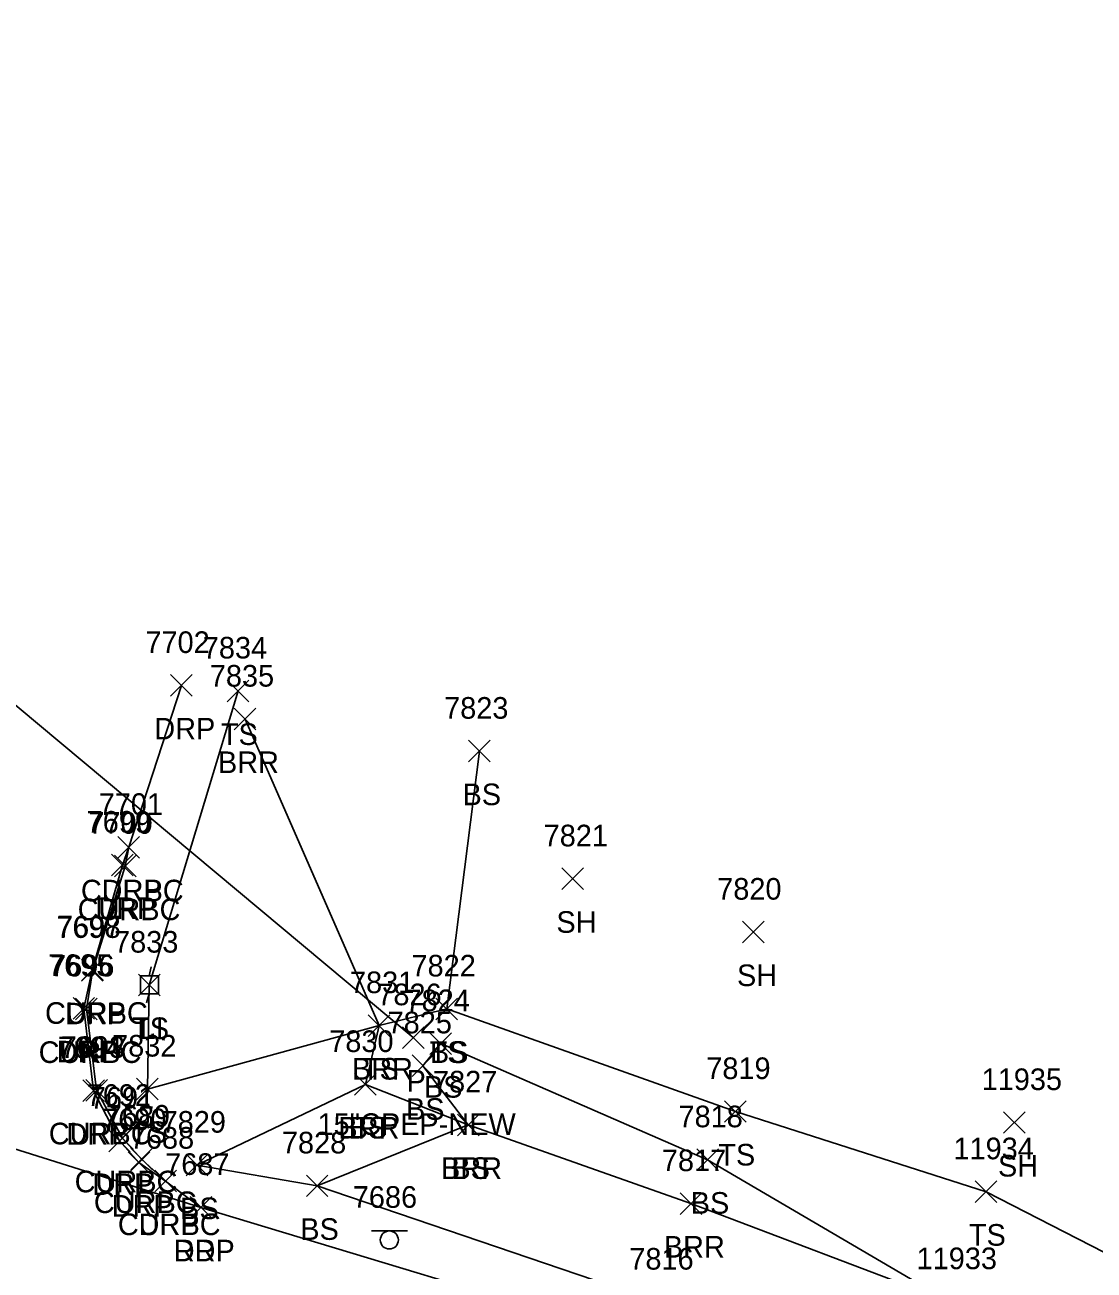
# Model space of a CAD drawing. Extents: x 1462089 to 1464015, y 730534 to 736144.
# Drawn here: x 1463190.8 to 1463289.7, y 732299.6 to 732414.8 of the extents above; entities that cross this region are included whole.
import ezdxf

# ---------------------------------------------------------------- set-up
doc = ezdxf.new("R2010")
doc.units = 0
for name, color, linetype in [('D_A', 7, 'Continuous'), ('D_C', 7, 'Continuous'), ('D_I', 7, 'Continuous'), ('D_TIC', 7, 'Continuous'), ('DCP', 7, 'Continuous'), ('L_A', 7, 'Continuous'), ('L_I', 7, 'Continuous'), ('L_TIC', 7, 'Continuous'), ('LABL', 7, 'Continuous'), ('LELB', 7, 'Continuous'), ('P_A', 7, 'Continuous'), ('P_I', 7, 'Continuous'), ('P_TIC', 7, 'Continuous'), ('PET', 7, 'Continuous'), ('R_A', 7, 'Continuous'), ('R_I', 7, 'Continuous'), ('R_TIC', 7, 'Continuous'), ('RC', 7, 'Continuous'), ('RDP', 7, 'Continuous'), ('S_I', 7, 'Continuous'), ('SSGN', 7, 'Continuous'), ('U_A', 7, 'Continuous'), ('U_I', 7, 'Continuous'), ('ULP', 7, 'Continuous')]:
    doc.layers.add(name, color=color, linetype=linetype)

msp = doc.modelspace()

# ---------------------------------------------------------------- linework, layer by layer
at = {"layer": 'D_TIC'}
for points in [[(1463225.69, 732320.06), (1463227.69, 732322.06)], [(1463227.69, 732320.06), (1463225.69, 732322.06)]]:
    msp.add_lwpolyline(points, dxfattribs=at)
at = {"layer": 'DCP'}
msp.add_lwpolyline([(1463179.87, 732360.19), (1463226.69, 732321.06)], dxfattribs=at)
at = {"layer": 'L_TIC'}
for points in [[(1463209.48, 732352.14), (1463211.48, 732354.14)], [(1463211.48, 732352.14), (1463209.48, 732354.14)], [(1463210.13, 732349.54), (1463212.13, 732351.54)], [(1463212.13, 732349.54), (1463210.13, 732351.54)], [(1463231.81, 732346.57), (1463233.81, 732348.57)], [(1463233.81, 732346.57), (1463231.81, 732348.57)], [(1463240.45, 732334.76), (1463242.45, 732336.76)], [(1463242.45, 732334.76), (1463240.45, 732336.76)], [(1463257.16, 732329.83), (1463259.16, 732331.83)], [(1463259.16, 732329.83), (1463257.16, 732331.83)], [(1463201.27, 732324.93), (1463203.27, 732326.93)], [(1463203.27, 732324.93), (1463201.27, 732326.93)], [(1463228.79, 732322.72), (1463230.79, 732324.72)], [(1463230.79, 732322.72), (1463228.79, 732324.72)], [(1463228.79, 732322.72), (1463230.79, 732324.72)], [(1463230.79, 732322.72), (1463228.79, 732324.72)], [(1463222.53, 732321.18), (1463224.53, 732323.18)], [(1463224.53, 732321.18), (1463222.53, 732323.18)], [(1463222.53, 732321.18), (1463224.53, 732323.18)], [(1463224.53, 732321.18), (1463222.53, 732323.18)], [(1463228.24, 732319.51), (1463230.24, 732321.51)], [(1463230.24, 732319.51), (1463228.24, 732321.51)], [(1463226.58, 732317.46), (1463228.58, 732319.46)], [(1463228.58, 732317.46), (1463226.58, 732319.46)], [(1463201.09, 732315.31), (1463203.09, 732317.31)], [(1463203.09, 732315.31), (1463201.09, 732317.31)], [(1463221.27, 732315.73), (1463223.27, 732317.73)], [(1463223.27, 732315.73), (1463221.27, 732317.73)], [(1463221.27, 732315.73), (1463223.27, 732317.73)], [(1463223.27, 732315.73), (1463221.27, 732317.73)], [(1463255.51, 732313.23), (1463257.51, 732315.23)], [(1463257.51, 732313.23), (1463255.51, 732315.23)], [(1463230.78, 732311.99), (1463232.78, 732313.99)], [(1463232.78, 732311.99), (1463230.78, 732313.99)], [(1463230.78, 732311.99), (1463232.78, 732313.99)], [(1463232.78, 732311.99), (1463230.78, 732313.99)], [(1463281.31, 732312.21), (1463283.31, 732314.21)], [(1463283.31, 732312.21), (1463281.31, 732314.21)], [(1463205.68, 732308.27), (1463207.68, 732310.27)], [(1463207.68, 732308.27), (1463205.68, 732310.27)], [(1463252.93, 732308.77), (1463254.93, 732310.77)], [(1463254.93, 732308.77), (1463252.93, 732310.77)], [(1463252.93, 732308.77), (1463254.93, 732310.77)], [(1463254.93, 732308.77), (1463252.93, 732310.77)], [(1463216.8, 732306.35), (1463218.8, 732308.35)], [(1463218.8, 732306.35), (1463216.8, 732308.35)], [(1463216.8, 732306.35), (1463218.8, 732308.35)], [(1463218.8, 732306.35), (1463216.8, 732308.35)], [(1463278.7, 732305.81), (1463280.7, 732307.81)], [(1463280.7, 732305.81), (1463278.7, 732307.81)], [(1463251.39, 732304.71), (1463253.39, 732306.71)], [(1463253.39, 732304.71), (1463251.39, 732306.71)]]:
    msp.add_lwpolyline(points, dxfattribs=at)
at = {"layer": 'LABL'}
for points in [[(1463252.39, 732305.71), (1463231.78, 732312.99), (1463222.27, 732316.73), (1463223.53, 732322.18), (1463211.13, 732350.54)], [(1463276.29, 732296.64), (1463252.39, 732305.71)]]:
    msp.add_lwpolyline(points, dxfattribs=at)
at = {"layer": 'LELB'}
for points in [[(1463256.51, 732314.23), (1463229.79, 732323.72), (1463223.53, 732322.18), (1463202.09, 732316.31), (1463202.27, 732325.93), (1463210.48, 732353.14)], [(1463229.79, 732323.72), (1463232.81, 732347.57)], [(1463253.93, 732309.77), (1463229.24, 732320.51), (1463227.58, 732318.46), (1463231.78, 732312.99), (1463217.8, 732307.35)], [(1463249.44, 732296.6), (1463217.8, 732307.35), (1463206.68, 732309.27), (1463222.27, 732316.73)], [(1463279.7, 732306.81), (1463256.51, 732314.23)], [(1463353.45, 732314.41), (1463349.56, 732300.06), (1463340.15, 732287.27), (1463315.35, 732290.47), (1463296.66, 732298.11), (1463279.7, 732306.81)], [(1463253.93, 732309.77), (1463276.29, 732296.64)]]:
    msp.add_lwpolyline(points, dxfattribs=at)
at = {"layer": 'P_TIC'}
for points in [[(1463206.04, 732304.36), (1463208.04, 732306.36)], [(1463208.04, 732304.36), (1463206.04, 732306.36)]]:
    msp.add_lwpolyline(points, dxfattribs=at)
at = {"layer": 'PET'}
msp.add_lwpolyline([(1463248.71, 732292.76), (1463207.04, 732305.36), (1463157.64, 732320.88), (1463131.51, 732329.21), (1463121.2, 732334.52), (1463109.68, 732338.27), (1463089.21, 732351.17), (1463065.03, 732361.6), (1463040.12, 732369.52), (1463014.24, 732378.04), (1462978.66, 732388.65), (1462951.78, 732398.27), (1462946.13, 732402.08), (1462942.4, 732410.17), (1462941.67, 732414.76)], dxfattribs=at)
at = {"layer": 'R_TIC'}
for points in [[(1463204.24, 732352.65), (1463206.24, 732354.65)], [(1463206.24, 732352.65), (1463204.24, 732354.65)], [(1463199.36, 732337.67), (1463201.36, 732339.67)], [(1463201.36, 732337.67), (1463199.36, 732339.67)], [(1463199.36, 732337.67), (1463201.36, 732339.67)], [(1463201.36, 732337.67), (1463199.36, 732339.67)], [(1463198.78, 732336.03), (1463200.78, 732338.03)], [(1463200.78, 732336.03), (1463198.78, 732338.03)], [(1463199.05, 732335.93), (1463201.05, 732337.93)], [(1463201.05, 732335.93), (1463199.05, 732337.93)], [(1463196.03, 732326.34), (1463198.03, 732328.34)], [(1463198.03, 732326.34), (1463196.03, 732328.34)], [(1463195.98, 732326.29), (1463197.98, 732328.29)], [(1463197.98, 732326.29), (1463195.98, 732328.29)], [(1463195.21, 732322.77), (1463197.21, 732324.77)], [(1463197.21, 732322.77), (1463195.21, 732324.77)], [(1463195.45, 732322.72), (1463197.45, 732324.72)], [(1463197.45, 732322.72), (1463195.45, 732324.72)], [(1463196.11, 732315.15), (1463198.11, 732317.15)], [(1463198.11, 732315.15), (1463196.11, 732317.15)], [(1463196.39, 732315.19), (1463198.39, 732317.19)], [(1463198.39, 732315.19), (1463196.39, 732317.19)], [(1463198.51, 732310.5), (1463200.51, 732312.5)], [(1463200.51, 732310.5), (1463198.51, 732312.5)], [(1463198.78, 732310.75), (1463200.78, 732312.75)], [(1463200.78, 732310.75), (1463198.78, 732312.75)], [(1463200.31, 732308.5), (1463202.31, 732310.5)], [(1463202.31, 732308.5), (1463200.31, 732310.5)], [(1463200.55, 732308.83), (1463202.55, 732310.83)], [(1463202.55, 732308.83), (1463200.55, 732310.83)], [(1463202.78, 732306.79), (1463204.78, 732308.79)], [(1463204.78, 732306.79), (1463202.78, 732308.79)], [(1463202.78, 732306.79), (1463204.78, 732308.79)], [(1463204.78, 732306.79), (1463202.78, 732308.79)], [(1463206.04, 732304.36), (1463208.04, 732306.36)], [(1463208.04, 732304.36), (1463206.04, 732306.36)]]:
    msp.add_lwpolyline(points, dxfattribs=at)
at = {"layer": 'RC'}
msp.add_lwpolyline([(1463203.78, 732307.79), (1463201.55, 732309.83), (1463199.78, 732311.75), (1463197.39, 732316.19), (1463196.45, 732323.72), (1463197.03, 732327.34), (1463200.05, 732336.93), (1463200.36, 732338.67)], dxfattribs=at)
at = {"layer": 'RDP'}
msp.add_lwpolyline([(1463207.04, 732305.36), (1463203.78, 732307.79), (1463201.31, 732309.5), (1463199.51, 732311.5), (1463197.11, 732316.15), (1463196.21, 732323.77), (1463196.98, 732327.29), (1463199.78, 732337.03), (1463200.36, 732338.67), (1463205.24, 732353.65)], dxfattribs=at)
at = {"layer": 'SSGN'}
for p, q in [((1463222.83, 732303.18), (1463226.16, 732303.18)), ((1463224.48, 732302.34), (1463224.48, 732302.34))]:
    msp.add_line(p, q, dxfattribs=at)
msp.add_circle((1463224.48, 732302.34), 0.833, dxfattribs=at)
at = {"layer": 'ULP'}
for p, q in [((1463202.44, 732327.6), (1463202.27, 732326.77)), ((1463201.44, 732325.1), (1463201.44, 732326.77)), ((1463201.44, 732326.77), (1463203.11, 732326.77)), ((1463203.11, 732326.77), (1463203.11, 732325.1)), ((1463203.11, 732325.1), (1463201.44, 732325.1)), ((1463202.02, 732324.27), (1463202.27, 732325.1)), ((1463202.27, 732325.93), (1463202.27, 732325.93))]:
    msp.add_line(p, q, dxfattribs=at)

# ---------------------------------------------------------------- texts
at = {"layer": 'D_A'}
msp.add_text('P', height=2, dxfattribs=at).set_placement((1463226.07, 732316.06))
at = {"layer": 'D_C'}
msp.add_text('15"CPEP-NEW', height=2, dxfattribs=at).set_placement((1463217.84, 732312.06))
at = {"layer": 'D_I'}
msp.add_text('7826', height=2, dxfattribs=at).set_placement((1463223.37, 732324.06))
at = {"layer": 'L_A'}
for s, p in [('TS', (1463208.89, 732348.14)), ('BRR', (1463208.62, 732345.54)), ('BS', (1463231.25, 732342.57)), ('SH', (1463239.94, 732330.76)), ('SH', (1463256.65, 732325.83)), ('TS', (1463200.68, 732320.93)), ('TS', (1463228.2, 732318.72)), ('BS', (1463228.23, 732318.72)), ('BRR', (1463221.02, 732317.18)), ('TS', (1463221.94, 732317.18)), ('BS', (1463227.68, 732315.51)), ('BS', (1463226.02, 732313.46)), ('BRR', (1463219.76, 732311.73)), ('BS', (1463220.71, 732311.73)), ('TS', (1463200.5, 732311.31)), ('TS', (1463254.92, 732309.23)), ('BRR', (1463229.26, 732307.99)), ('BS', (1463230.22, 732307.99)), ('SH', (1463280.8, 732308.21)), ('BS', (1463252.37, 732304.77)), ('BS', (1463252.37, 732304.77)), ('BS', (1463205.12, 732304.27)), ('BS', (1463216.24, 732302.35)), ('BS', (1463216.24, 732302.35)), ('TS', (1463278.11, 732301.81)), ('BRR', (1463249.88, 732300.71))]:
    msp.add_text(s, height=2, dxfattribs=at).set_placement(p)
at = {"layer": 'L_I'}
for s, p in [('7834', (1463207.22, 732356.14)), ('7835', (1463207.87, 732353.54)), ('7823', (1463229.55, 732350.57)), ('7821', (1463238.76, 732338.76)), ('7820', (1463254.82, 732333.83)), ('7833', (1463199.01, 732328.93)), ('7822', (1463226.53, 732326.72)), ('7822', (1463226.53, 732326.72)), ('7831', (1463220.84, 732325.18)), ('7831', (1463220.84, 732325.18)), ('7824', (1463225.98, 732323.51)), ('7825', (1463224.32, 732321.46)), ('7830', (1463218.92, 732319.73)), ('7830', (1463218.92, 732319.73)), ('7832', (1463198.83, 732319.31)), ('7819', (1463253.81, 732317.23)), ('7827', (1463228.52, 732315.99)), ('7827', (1463228.52, 732315.99)), ('11935', (1463279.29, 732316.21)), ('7818', (1463251.24, 732312.77)), ('7818', (1463251.24, 732312.77)), ('7829', (1463203.41, 732312.27)), ('7828', (1463214.54, 732310.35)), ('7828', (1463214.54, 732310.35)), ('11934', (1463276.68, 732309.81)), ('7817', (1463249.7, 732308.71)), ('7816', (1463246.69, 732299.6)), ('11933', (1463273.27, 732299.64)), ('11933', (1463273.27, 732299.64))]:
    msp.add_text(s, height=2, dxfattribs=at).set_placement(p)
at = {"layer": 'P_A'}
msp.add_text('RDP', height=2, dxfattribs=at).set_placement((1463204.53, 732300.36))
at = {"layer": 'P_I'}
msp.add_text('7687', height=2, dxfattribs=at).set_placement((1463203.74, 732308.36))
at = {"layer": 'R_A'}
for s, p in [('DRP', (1463202.73, 732348.65)), ('CURBC', (1463195.94, 732333.67)), ('DRP', (1463197.85, 732333.67)), ('CURBC', (1463195.64, 732331.93)), ('DRP', (1463197.27, 732332.03)), ('CURBC', (1463192.62, 732322.34)), ('DRP', (1463194.47, 732322.29)), ('CURBC', (1463192.03, 732318.72)), ('DRP', (1463193.7, 732318.77)), ('CURBC', (1463192.97, 732311.19)), ('DRP', (1463194.6, 732311.15)), ('CURBC', (1463195.36, 732306.75)), ('DRP', (1463197, 732306.5)), ('CURBC', (1463197.14, 732304.83)), ('DRP', (1463198.79, 732304.5)), ('CURBC', (1463199.36, 732302.79)), ('DRP', (1463201.27, 732302.79)), ('DRP', (1463204.53, 732300.36))]:
    msp.add_text(s, height=2, dxfattribs=at).set_placement(p)
at = {"layer": 'R_I'}
for s, p in [('7702', (1463201.91, 732356.65)), ('7701', (1463197.59, 732341.67)), ('7701', (1463197.59, 732341.67)), ('7699', (1463196.47, 732340.03)), ('7700', (1463196.63, 732339.93)), ('7698', (1463193.67, 732330.29)), ('7697', (1463193.73, 732330.34)), ('7695', (1463192.9, 732326.77)), ('7696', (1463193.09, 732326.72)), ('7694', (1463193.8, 732319.15)), ('7693', (1463194.08, 732319.19)), ('7692', (1463196.47, 732314.75)), ('7691', (1463196.77, 732314.5)), ('7690', (1463197.91, 732312.5)), ('7689', (1463198.24, 732312.83)), ('7688', (1463200.47, 732310.79)), ('7688', (1463200.47, 732310.79)), ('7687', (1463203.74, 732308.36))]:
    msp.add_text(s, height=2, dxfattribs=at).set_placement(p)
at = {"layer": 'S_I'}
msp.add_text('7686', height=2, dxfattribs=at).set_placement((1463221.1, 732305.32))
at = {"layer": 'U_A'}
msp.add_text('LI', height=2, dxfattribs=at).set_placement((1463201.37, 732320.93))
at = {"layer": 'U_I'}
msp.add_text('7833', height=2, dxfattribs=at).set_placement((1463199.01, 732328.93))

doc.saveas('drawing.dxf')
